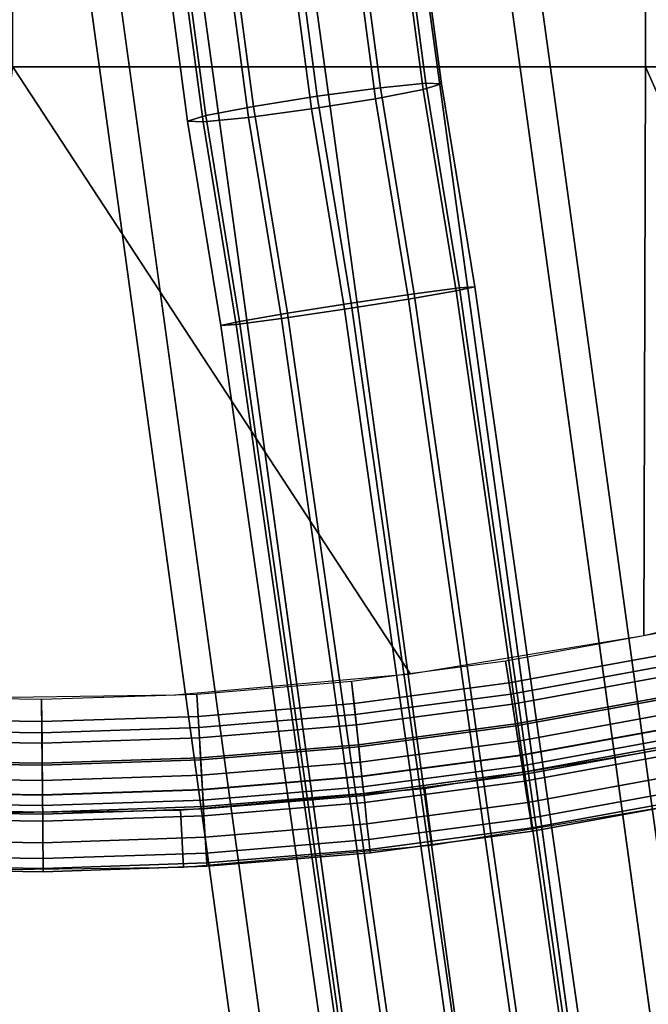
# Model space of a CAD drawing. Extents: x -43.1 to 43.1, y -41.3 to 41.3.
# Tile 390 of 656: x 0 to 0.8, y -4.2 to -3. Entities that reach past the tile are written whole.
import ezdxf

# ---------------------------------------------------------------- set-up
doc = ezdxf.new("R2010")
doc.units = 0
for name, color, linetype in [('CABLE.1', 18, 'CONTINUOUS'), ('CEILING_SUPPORT', 254, 'CONTINUOUS'), ('METAL_BASE', 254, 'CONTINUOUS')]:
    doc.layers.add(name, color=color, linetype=linetype)

msp = doc.modelspace()

# ---------------------------------------------------------------- linework, layer by layer
at = {"layer": 'CABLE.1'}
for points in [[(0.5984, -1.4572, 27.9057), (0.6529, -1.4407, 27.8489), (1.2355, -3.0861, 27.9291), (1.1816, -3.104, 27.986)], [(0.6529, -1.4407, 27.8489), (0.6737, -1.4371, 27.7714), (1.2557, -3.0806, 27.8515), (1.2355, -3.0861, 27.9291)], [(0.6737, -1.4371, 27.7714), (0.6553, -1.4475, 27.6938), (1.2365, -3.089, 27.7738), (1.2557, -3.0806, 27.8515)], [(0.6553, -1.4475, 27.6938), (0.6025, -1.4689, 27.637), (1.1833, -3.109, 27.7169), (1.2365, -3.089, 27.7738)], [(0.5249, -1.4823, 27.9265), (0.5984, -1.4572, 27.9057), (1.1816, -3.104, 27.986), (1.1082, -3.1296, 28.0068)], [(0.6025, -1.4689, 27.637), (0.5297, -1.4957, 27.6162), (1.1103, -3.1353, 27.6961), (1.1833, -3.109, 27.7169)], [(0.452, -1.5091, 27.9057), (0.5249, -1.4823, 27.9265), (1.1082, -3.1296, 28.0068), (1.0352, -3.1559, 27.986)], [(0.5297, -1.4957, 27.6162), (0.4561, -1.5207, 27.637), (1.0369, -3.1608, 27.7169), (1.1103, -3.1353, 27.6961)], [(0.3993, -1.5305, 27.8489), (0.452, -1.5091, 27.9057), (1.0352, -3.1559, 27.986), (0.982, -3.1759, 27.9291)], [(0.4561, -1.5207, 27.637), (0.4017, -1.5372, 27.6938), (0.983, -3.1788, 27.7738), (1.0369, -3.1608, 27.7169)], [(0.3809, -1.5408, 27.7714), (0.3993, -1.5305, 27.8489), (0.982, -3.1759, 27.9291), (0.9629, -3.1843, 27.8515)], [(0.4017, -1.5372, 27.6938), (0.3809, -1.5408, 27.7714), (0.9629, -3.1843, 27.8515), (0.983, -3.1788, 27.7738)], [(0.3352, -2.8472, 18.158), (0.4118, -2.8391, 18.1351), (0.4445, -3.0854, 18.1464), (0.3682, -3.0956, 18.1694)], [(0.4636, -2.8427, 17.9216), (0.4059, -2.8522, 17.8665), (0.4386, -3.0987, 17.8778), (0.496, -3.0876, 17.9329)], [(0.4118, -2.8391, 18.1351), (0.467, -2.8352, 18.0767), (0.4995, -3.0799, 18.088), (0.4445, -3.0854, 18.1464)], [(0.4859, -2.8365, 17.9986), (0.4636, -2.8427, 17.9216), (0.496, -3.0876, 17.9329), (0.5183, -3.0807, 18.0098)], [(0.467, -2.8352, 18.0767), (0.4859, -2.8365, 17.9986), (0.5183, -3.0807, 18.0098), (0.4995, -3.0799, 18.088)], [(0.2, -2.8668, 18.0842), (0.2577, -2.8574, 18.1394), (0.2909, -3.108, 18.1509), (0.2334, -3.119, 18.0958)], [(0.2577, -2.8574, 18.1394), (0.3352, -2.8472, 18.158), (0.3682, -3.0956, 18.1694), (0.2909, -3.108, 18.1509)], [(0.4059, -2.8522, 17.8665), (0.3283, -2.8623, 17.8478), (0.3613, -3.111, 17.8593), (0.4386, -3.0987, 17.8778)], [(0.1776, -2.873, 18.0072), (0.2, -2.8668, 18.0842), (0.2334, -3.119, 18.0958), (0.2111, -3.1259, 18.0189)], [(0.3283, -2.8623, 17.8478), (0.2517, -2.8704, 17.8708), (0.285, -3.1213, 17.8823), (0.3613, -3.111, 17.8593)], [(0.1965, -2.8743, 17.9291), (0.1776, -2.873, 18.0072), (0.2111, -3.1259, 18.0189), (0.23, -3.1267, 17.9407)], [(0.2517, -2.8704, 17.8708), (0.1965, -2.8743, 17.9291), (0.23, -3.1267, 17.9407), (0.285, -3.1213, 17.8823)], [(0.4445, -3.0854, 18.1464), (0.4995, -3.0799, 18.088), (0.5401, -3.3275, 18.0995), (0.4854, -3.3347, 18.158)], [(0.5183, -3.0807, 18.0098), (0.496, -3.0876, 17.9329), (0.5361, -3.3312, 17.9443), (0.5587, -3.3262, 18.0213)], [(0.4995, -3.0799, 18.088), (0.5183, -3.0807, 18.0098), (0.5587, -3.3262, 18.0213), (0.5401, -3.3275, 18.0995)], [(0.2909, -3.108, 18.1509), (0.3682, -3.0956, 18.1694), (0.4092, -3.3459, 18.1811), (0.332, -3.3581, 18.1625)], [(0.3682, -3.0956, 18.1694), (0.4445, -3.0854, 18.1464), (0.4854, -3.3347, 18.158), (0.4092, -3.3459, 18.1811)], [(0.496, -3.0876, 17.9329), (0.4386, -3.0987, 17.8778), (0.4784, -3.3411, 17.8891), (0.5361, -3.3312, 17.9443)], [(0.2334, -3.119, 18.0958), (0.2909, -3.108, 18.1509), (0.332, -3.3581, 18.1625), (0.2743, -3.3681, 18.1074)], [(0.4386, -3.0987, 17.8778), (0.3613, -3.111, 17.8593), (0.4011, -3.3533, 17.8705), (0.4784, -3.3411, 17.8891)], [(0.2111, -3.1259, 18.0189), (0.2334, -3.119, 18.0958), (0.2743, -3.3681, 18.1074), (0.2517, -3.373, 18.0303)], [(0.3613, -3.111, 17.8593), (0.285, -3.1213, 17.8823), (0.3249, -3.3645, 17.8936), (0.4011, -3.3533, 17.8705)], [(0.23, -3.1267, 17.9407), (0.2111, -3.1259, 18.0189), (0.2517, -3.373, 18.0303), (0.2702, -3.3717, 17.9521)], [(0.285, -3.1213, 17.8823), (0.23, -3.1267, 17.9407), (0.2702, -3.3717, 17.9521), (0.3249, -3.3645, 17.8936)], [(0.5361, -3.3312, 17.9443), (0.4784, -3.3411, 17.8891), (0.8509, -5.9619, 17.871), (0.9092, -5.9567, 17.9262)], [(0.4854, -3.3347, 18.158), (0.5401, -3.3275, 18.0995), (0.9143, -5.9601, 18.0814), (0.8596, -5.9679, 18.1399)], [(0.5587, -3.3262, 18.0213), (0.5361, -3.3312, 17.9443), (0.9092, -5.9567, 17.9262), (0.9324, -5.9561, 18.0032)], [(0.5401, -3.3275, 18.0995), (0.5587, -3.3262, 18.0213), (0.9324, -5.9561, 18.0032), (0.9143, -5.9601, 18.0814)], [(0.332, -3.3581, 18.1625), (0.4092, -3.3459, 18.1811), (0.7832, -5.9771, 18.1629), (0.7053, -5.9855, 18.1444)], [(0.4784, -3.3411, 17.8891), (0.4011, -3.3533, 17.8705), (0.7731, -5.9702, 17.8525), (0.8509, -5.9619, 17.871)], [(0.4092, -3.3459, 18.1811), (0.4854, -3.3347, 18.158), (0.8596, -5.9679, 18.1399), (0.7832, -5.9771, 18.1629)], [(0.2743, -3.3681, 18.1074), (0.332, -3.3581, 18.1625), (0.7053, -5.9855, 18.1444), (0.647, -5.9907, 18.0892)], [(0.4011, -3.3533, 17.8705), (0.3249, -3.3645, 17.8936), (0.6966, -5.9795, 17.8755), (0.7731, -5.9702, 17.8525)], [(0.2517, -3.373, 18.0303), (0.2743, -3.3681, 18.1074), (0.647, -5.9907, 18.0892), (0.6238, -5.9913, 18.0122)], [(0.3249, -3.3645, 17.8936), (0.2702, -3.3717, 17.9521), (0.642, -5.9872, 17.934), (0.6966, -5.9795, 17.8755)], [(0.2702, -3.3717, 17.9521), (0.2517, -3.373, 18.0303), (0.6238, -5.9913, 18.0122), (0.642, -5.9872, 17.934)]]:
    msp.add_3dface(points, dxfattribs=at)
at = {"layer": 'CEILING_SUPPORT'}
for points in [[(0, -2.2952, 101.9285), (0.7651, -2.2952, 101.9285), (0.7651, -3.0602, 101.9285), (0, -3.0602, 101.9285)], [(0, -2.2952, 101.859), (0.7651, -2.2952, 101.859), (0.7651, -3.0602, 101.859), (0, -3.0602, 101.859)], [(0.7651, -2.2952, 101.9285), (1.5301, -2.2952, 101.9285), (1.5301, -3.0602, 101.9285), (0.7651, -3.0602, 101.9285)], [(0.7651, -2.2952, 101.859), (1.5301, -2.2952, 101.859), (1.5301, -3.0602, 101.859), (0.7651, -3.0602, 101.859)], [(0.1958, -3.8202, 101.9285), (-0.0903, -3.8242, 101.9285), (0, -3.0602, 101.9285), (0.4807, -3.7949, 101.9285)], [(0.1958, -3.8202, 101.859), (-0.0903, -3.8242, 101.859), (0, -3.0602, 101.859), (0.4807, -3.7949, 101.859)], [(0.4807, -3.7949, 101.9285), (0, -3.0602, 101.9285), (0.7651, -3.0602, 101.9285), (0.763, -3.7484, 101.9285)], [(0.4807, -3.7949, 101.859), (0, -3.0602, 101.859), (0.7651, -3.0602, 101.859), (0.763, -3.7484, 101.859)], [(0.763, -3.7484, 101.9285), (0.7651, -3.0602, 101.9285), (1.0409, -3.6809, 101.9285)], [(0.763, -3.7484, 101.859), (0.7651, -3.0602, 101.859), (1.0409, -3.6809, 101.859)], [(1.3131, -3.5928, 101.9285), (1.0409, -3.6809, 101.9285), (0.7651, -3.0602, 101.9285), (1.5301, -3.0602, 101.9285)], [(1.3131, -3.5928, 101.859), (1.0409, -3.6809, 101.859), (0.7651, -3.0602, 101.859), (1.5301, -3.0602, 101.859)], [(0.6, -3.8054, 101.9312), (0.5958, -3.7786, 101.9285), (0.7805, -3.7448, 101.9285), (0.786, -3.7713, 101.9312)], [(0.6021, -3.8188, 101.863), (0.5958, -3.7786, 101.859), (0.7805, -3.7448, 101.859), (0.7888, -3.7846, 101.863)], [(0.6041, -3.8311, 101.9391), (0.6, -3.8054, 101.9312), (0.786, -3.7713, 101.9312), (0.7913, -3.7969, 101.9391)], [(0.4126, -3.8302, 101.9312), (0.4097, -3.8033, 101.9285), (0.5958, -3.7786, 101.9285), (0.6, -3.8054, 101.9312)], [(0.414, -3.8437, 101.863), (0.4097, -3.8033, 101.859), (0.5958, -3.7786, 101.859), (0.6021, -3.8188, 101.863)], [(0.6082, -3.8574, 101.8749), (0.6021, -3.8188, 101.863), (0.7888, -3.7846, 101.863), (0.7968, -3.8229, 101.8749)], [(0.6078, -3.8549, 101.952), (0.6041, -3.8311, 101.9391), (0.7913, -3.7969, 101.9391), (0.7962, -3.8204, 101.952)], [(0.2241, -3.8459, 101.9312), (0.2226, -3.8188, 101.9285), (0.4097, -3.8033, 101.9285), (0.4126, -3.8302, 101.9312)], [(0.2249, -3.8594, 101.863), (0.2226, -3.8188, 101.859), (0.4097, -3.8033, 101.859), (0.414, -3.8437, 101.863)], [(0.4154, -3.8562, 101.9391), (0.4126, -3.8302, 101.9312), (0.6, -3.8054, 101.9312), (0.6041, -3.8311, 101.9391)], [(-0.1544, -3.8629, 101.863), (-0.1528, -3.8222, 101.859), (0.0349, -3.8251, 101.859), (0.0353, -3.8658, 101.863)], [(-0.1539, -3.8493, 101.9312), (-0.1528, -3.8222, 101.9285), (0.0349, -3.8251, 101.9285), (0.0352, -3.8522, 101.9312)], [(0.0352, -3.8522, 101.9312), (0.0349, -3.8251, 101.9285), (0.2226, -3.8188, 101.9285), (0.2241, -3.8459, 101.9312)], [(0.0353, -3.8658, 101.863), (0.0349, -3.8251, 101.859), (0.2226, -3.8188, 101.859), (0.2249, -3.8594, 101.863)], [(0.4182, -3.8826, 101.8749), (0.414, -3.8437, 101.863), (0.6021, -3.8188, 101.863), (0.6082, -3.8574, 101.8749)], [(0.6111, -3.8757, 101.9693), (0.6078, -3.8549, 101.952), (0.7962, -3.8204, 101.952), (0.8005, -3.8411, 101.9693)], [(0.2257, -3.8719, 101.9391), (0.2241, -3.8459, 101.9312), (0.4126, -3.8302, 101.9312), (0.4154, -3.8562, 101.9391)], [(0.4179, -3.8801, 101.952), (0.4154, -3.8562, 101.9391), (0.6041, -3.8311, 101.9391), (0.6078, -3.8549, 101.952)], [(0.6138, -3.8931, 101.8941), (0.6082, -3.8574, 101.8749), (0.7968, -3.8229, 101.8749), (0.8041, -3.8583, 101.8941)], [(0.0354, -3.8783, 101.9391), (0.0352, -3.8522, 101.9312), (0.2241, -3.8459, 101.9312), (0.2257, -3.8719, 101.9391)], [(0.2272, -3.8985, 101.8749), (0.2249, -3.8594, 101.863), (0.414, -3.8437, 101.863), (0.4182, -3.8826, 101.8749)], [(0.6138, -3.8928, 101.9904), (0.6111, -3.8757, 101.9693), (0.8005, -3.8411, 101.9693), (0.8041, -3.858, 101.9904)], [(-0.1549, -3.8754, 101.9391), (-0.1539, -3.8493, 101.9312), (0.0352, -3.8522, 101.9312), (0.0354, -3.8783, 101.9391)], [(0.2271, -3.8959, 101.952), (0.2257, -3.8719, 101.9391), (0.4154, -3.8562, 101.9391), (0.4179, -3.8801, 101.952)], [(0.4202, -3.901, 101.9693), (0.4179, -3.8801, 101.952), (0.6078, -3.8549, 101.952), (0.6111, -3.8757, 101.9693)], [(0.4221, -3.9185, 101.8941), (0.4182, -3.8826, 101.8749), (0.6082, -3.8574, 101.8749), (0.6138, -3.8931, 101.8941)], [(0.6158, -3.9055, 102.0144), (0.6138, -3.8928, 101.9904), (0.8041, -3.858, 101.9904), (0.8067, -3.8706, 102.0144)], [(0.6188, -3.9243, 101.9201), (0.6138, -3.8931, 101.8941), (0.8041, -3.8583, 101.8941), (0.8106, -3.8892, 101.9201)], [(-0.156, -3.902, 101.8749), (-0.1544, -3.8629, 101.863), (0.0353, -3.8658, 101.863), (0.0356, -3.9049, 101.8749)], [(0.0356, -3.9049, 101.8749), (0.0353, -3.8658, 101.863), (0.2249, -3.8594, 101.863), (0.2272, -3.8985, 101.8749)], [(-0.1559, -3.8994, 101.952), (-0.1549, -3.8754, 101.9391), (0.0354, -3.8783, 101.9391), (0.0356, -3.9024, 101.952)], [(0.0356, -3.9024, 101.952), (0.0354, -3.8783, 101.9391), (0.2257, -3.8719, 101.9391), (0.2271, -3.8959, 101.952)], [(0.2283, -3.917, 101.9693), (0.2271, -3.8959, 101.952), (0.4179, -3.8801, 101.952), (0.4202, -3.901, 101.9693)], [(0.4221, -3.9182, 101.9904), (0.4202, -3.901, 101.9693), (0.6111, -3.8757, 101.9693), (0.6138, -3.8928, 101.9904)], [(0.617, -3.9133, 102.0405), (0.6158, -3.9055, 102.0144), (0.8067, -3.8706, 102.0144), (0.8083, -3.8783, 102.0405)], [(0.6175, -3.916, 102.0676), (0.617, -3.9133, 102.0405), (0.8083, -3.8783, 102.0405), (0.8089, -3.881, 102.0676)], [(0.6175, -3.916, 103.7716), (0.6175, -3.916, 102.0676), (0.8089, -3.881, 102.0676), (0.8089, -3.881, 103.7716)], [(0.2293, -3.9345, 101.8941), (0.2272, -3.8985, 101.8749), (0.4182, -3.8826, 101.8749), (0.4221, -3.9185, 101.8941)], [(0.4234, -3.931, 102.0144), (0.4221, -3.9182, 101.9904), (0.6138, -3.8928, 101.9904), (0.6158, -3.9055, 102.0144)], [(0.4255, -3.9499, 101.9201), (0.4221, -3.9185, 101.8941), (0.6138, -3.8931, 101.8941), (0.6188, -3.9243, 101.9201)], [(0.8046, -3.9528, 103.7716), (0.5069, -4.0019, 103.7716), (0.4982, -3.9329, 103.7716), (0.7907, -3.8847, 103.7716)], [(0.6228, -3.9499, 101.9517), (0.6188, -3.9243, 101.9201), (0.8106, -3.8892, 101.9201), (0.8159, -3.9146, 101.9517)], [(-0.1575, -3.938, 101.8941), (-0.156, -3.902, 101.8749), (0.0356, -3.9049, 101.8749), (0.036, -3.941, 101.8941)], [(-0.1568, -3.9205, 101.9693), (-0.1559, -3.8994, 101.952), (0.0356, -3.9024, 101.952), (0.0358, -3.9234, 101.9693)], [(0.0358, -3.9234, 101.9693), (0.0356, -3.9024, 101.952), (0.2271, -3.8959, 101.952), (0.2283, -3.917, 101.9693)], [(0.036, -3.941, 101.8941), (0.0356, -3.9049, 101.8749), (0.2272, -3.8985, 101.8749), (0.2293, -3.9345, 101.8941)], [(0.2293, -3.9342, 101.9904), (0.2283, -3.917, 101.9693), (0.4202, -3.901, 101.9693), (0.4221, -3.9182, 101.9904)], [(0.4243, -3.9389, 102.0405), (0.4234, -3.931, 102.0144), (0.6158, -3.9055, 102.0144), (0.617, -3.9133, 102.0405)], [(0.036, -3.9407, 101.9904), (0.0358, -3.9234, 101.9693), (0.2283, -3.917, 101.9693), (0.2293, -3.9342, 101.9904)], [(0.4246, -3.9416, 102.0676), (0.4243, -3.9389, 102.0405), (0.617, -3.9133, 102.0405), (0.6175, -3.916, 102.0676)], [(0.4246, -3.9416, 103.7716), (0.4246, -3.9416, 102.0676), (0.6175, -3.916, 102.0676), (0.6175, -3.916, 103.7716)], [(0.6258, -3.969, 101.9878), (0.6228, -3.9499, 101.9517), (0.8159, -3.9146, 101.9517), (0.8198, -3.9335, 101.9878)], [(-0.1574, -3.9378, 101.9904), (-0.1568, -3.9205, 101.9693), (0.0358, -3.9234, 101.9693), (0.036, -3.9407, 101.9904)], [(0.23, -3.9471, 102.0144), (0.2293, -3.9342, 101.9904), (0.4221, -3.9182, 101.9904), (0.4234, -3.931, 102.0144)], [(0.2311, -3.9661, 101.9201), (0.2293, -3.9345, 101.8941), (0.4221, -3.9185, 101.8941), (0.4255, -3.9499, 101.9201)], [(0.4282, -3.9757, 101.9517), (0.4255, -3.9499, 101.9201), (0.6188, -3.9243, 101.9201), (0.6228, -3.9499, 101.9517)], [(-0.1587, -3.9696, 101.9201), (-0.1575, -3.938, 101.8941), (0.036, -3.941, 101.8941), (0.0363, -3.9726, 101.9201)], [(-0.158, -3.9506, 102.0144), (-0.1574, -3.9378, 101.9904), (0.036, -3.9407, 101.9904), (0.0361, -3.9536, 102.0144)], [(0.0361, -3.9536, 102.0144), (0.036, -3.9407, 101.9904), (0.2293, -3.9342, 101.9904), (0.23, -3.9471, 102.0144)], [(0.0363, -3.9726, 101.9201), (0.036, -3.941, 101.8941), (0.2293, -3.9345, 101.8941), (0.2311, -3.9661, 101.9201)], [(0.2064, -4.0286, 103.7716), (0.2029, -3.9592, 103.7716), (0.4982, -3.9329, 103.7716), (0.5069, -4.0019, 103.7716)], [(0.2305, -3.955, 102.0405), (0.23, -3.9471, 102.0144), (0.4234, -3.931, 102.0144), (0.4243, -3.9389, 102.0405)], [(0.2306, -3.9576, 102.0676), (0.2305, -3.955, 102.0405), (0.4243, -3.9389, 102.0405), (0.4246, -3.9416, 102.0676)], [(0.2306, -3.9576, 103.7716), (0.2306, -3.9576, 102.0676), (0.4246, -3.9416, 102.0676), (0.4246, -3.9416, 103.7716)], [(0.6277, -3.9807, 102.0269), (0.6258, -3.969, 101.9878), (0.8198, -3.9335, 101.9878), (0.8222, -3.9451, 102.0269)], [(-0.1583, -3.9585, 102.0405), (-0.158, -3.9506, 102.0144), (0.0361, -3.9536, 102.0144), (0.0362, -3.9615, 102.0405)], [(0.0362, -3.9615, 102.0405), (0.0361, -3.9536, 102.0144), (0.23, -3.9471, 102.0144), (0.2305, -3.955, 102.0405)], [(0.2326, -3.992, 101.9517), (0.2311, -3.9661, 101.9201), (0.4255, -3.9499, 101.9201), (0.4282, -3.9757, 101.9517)], [(0.4303, -3.9949, 101.9878), (0.4282, -3.9757, 101.9517), (0.6228, -3.9499, 101.9517), (0.6258, -3.969, 101.9878)], [(0.6283, -3.9847, 102.0676), (0.6277, -3.9807, 102.0269), (0.8222, -3.9451, 102.0269), (0.823, -3.949, 102.0676)], [(0.6283, -3.9847, 103.7716), (0.6283, -3.9847, 102.0676), (0.823, -3.949, 102.0676), (0.823, -3.949, 103.7716)], [(-0.1584, -3.9612, 102.0676), (-0.1583, -3.9585, 102.0405), (0.0362, -3.9615, 102.0405), (0.0362, -3.9642, 102.0676)], [(-0.1584, -3.9612, 103.7716), (-0.1584, -3.9612, 102.0676), (0.0362, -3.9642, 102.0676), (0.0362, -3.9642, 103.7716)], [(0.2029, -3.9592, 103.7716), (0.2064, -4.0286, 103.7716), (-0.0952, -4.0328, 103.7716), (-0.0935, -3.9632, 103.7716)], [(0.0362, -3.9642, 102.0676), (0.0362, -3.9615, 102.0405), (0.2305, -3.955, 102.0405), (0.2306, -3.9576, 102.0676)], [(0.0362, -3.9642, 103.7716), (0.0362, -3.9642, 102.0676), (0.2306, -3.9576, 102.0676), (0.2306, -3.9576, 103.7716)], [(-0.1598, -3.9955, 101.9517), (-0.1587, -3.9696, 101.9201), (0.0363, -3.9726, 101.9201), (0.0365, -3.9986, 101.9517)], [(0.0365, -3.9986, 101.9517), (0.0363, -3.9726, 101.9201), (0.2311, -3.9661, 101.9201), (0.2326, -3.992, 101.9517)], [(0.2338, -4.0112, 101.9878), (0.2326, -3.992, 101.9517), (0.4282, -3.9757, 101.9517), (0.4303, -3.9949, 101.9878)], [(0.4316, -4.0067, 102.0269), (0.4303, -3.9949, 101.9878), (0.6258, -3.969, 101.9878), (0.6277, -3.9807, 102.0269)], [(0.432, -4.0107, 102.0676), (0.4316, -4.0067, 102.0269), (0.6277, -3.9807, 102.0269), (0.6283, -3.9847, 102.0676)], [(0.432, -4.0107, 103.7716), (0.432, -4.0107, 102.0676), (0.6283, -3.9847, 102.0676), (0.6283, -3.9847, 103.7716)], [(-0.1605, -4.0148, 101.9878), (-0.1598, -3.9955, 101.9517), (0.0365, -3.9986, 101.9517), (0.0367, -4.0179, 101.9878)], [(0.0367, -4.0179, 101.9878), (0.0365, -3.9986, 101.9517), (0.2326, -3.992, 101.9517), (0.2338, -4.0112, 101.9878)], [(0.2345, -4.0231, 102.0269), (0.2338, -4.0112, 101.9878), (0.4303, -3.9949, 101.9878), (0.4316, -4.0067, 102.0269)], [(0.0368, -4.0297, 102.0269), (0.0367, -4.0179, 101.9878), (0.2338, -4.0112, 101.9878), (0.2345, -4.0231, 102.0269)], [(0.2347, -4.0271, 102.0676), (0.2345, -4.0231, 102.0269), (0.4316, -4.0067, 102.0269), (0.432, -4.0107, 102.0676)], [(0.2347, -4.0271, 103.7716), (0.2347, -4.0271, 102.0676), (0.432, -4.0107, 102.0676), (0.432, -4.0107, 103.7716)], [(-0.161, -4.0267, 102.0269), (-0.1605, -4.0148, 101.9878), (0.0367, -4.0179, 101.9878), (0.0368, -4.0297, 102.0269)], [(0.0368, -4.0337, 102.0676), (0.0368, -4.0297, 102.0269), (0.2345, -4.0231, 102.0269), (0.2347, -4.0271, 102.0676)], [(-0.1612, -4.0307, 102.0676), (-0.161, -4.0267, 102.0269), (0.0368, -4.0297, 102.0269), (0.0368, -4.0337, 102.0676)], [(-0.1612, -4.0307, 103.7716), (-0.1612, -4.0307, 102.0676), (0.0368, -4.0337, 102.0676), (0.0368, -4.0337, 103.7716)], [(0.0368, -4.0337, 103.7716), (0.0368, -4.0337, 102.0676), (0.2347, -4.0271, 102.0676), (0.2347, -4.0271, 103.7716)]]:
    msp.add_3dface(points, dxfattribs=at)
at = {"layer": 'METAL_BASE'}
for points in [[(17.525, -27.7839, 39.5821), (17.4109, -27.8561, 39.5459), (0.7137, -1.4604, 39.5459), (0.8278, -1.3882, 39.5821)], [(17.4109, -27.8561, 39.0781), (17.525, -27.7839, 39.0419), (0.8278, -1.3882, 39.0419), (0.7137, -1.4604, 39.0781)], [(14.2179, -39.4216, 30.241), (14.1247, -39.4546, 30.3399), (0.6767, -1.4787, 30.3399), (0.7699, -1.4457, 30.241)], [(14.1247, -39.4546, 29.872), (14.2179, -39.4216, 29.9709), (0.7699, -1.4457, 29.9709), (0.6767, -1.4787, 29.872)], [(17.4109, -27.8561, 39.5459), (17.3273, -27.909, 39.447), (0.6301, -1.5132, 39.447), (0.7137, -1.4604, 39.5459)], [(17.3273, -27.909, 39.1769), (17.4109, -27.8561, 39.0781), (0.7137, -1.4604, 39.0781), (0.6301, -1.5132, 39.1769)], [(14.1247, -39.4546, 30.3399), (13.9974, -39.4997, 30.3761), (0.5494, -1.5238, 30.3761), (0.6767, -1.4787, 30.3399)], [(13.9974, -39.4997, 29.8358), (14.1247, -39.4546, 29.872), (0.6767, -1.4787, 29.872), (0.5494, -1.5238, 29.8358)], [(13.9974, -39.4997, 30.3761), (13.8701, -39.5447, 30.3399), (0.4221, -1.5689, 30.3399), (0.5494, -1.5238, 30.3761)], [(13.8701, -39.5447, 29.872), (13.9974, -39.4997, 29.8358), (0.5494, -1.5238, 29.8358), (0.4221, -1.5689, 29.872)], [(17.3273, -27.909, 39.447), (17.2967, -27.9283, 39.312), (0.5995, -1.5326, 39.312), (0.6301, -1.5132, 39.447)], [(17.2967, -27.9283, 39.312), (17.3273, -27.909, 39.1769), (0.6301, -1.5132, 39.1769), (0.5995, -1.5326, 39.312)], [(13.8701, -39.5447, 30.3399), (13.7769, -39.5777, 30.241), (0.3289, -1.6019, 30.241), (0.4221, -1.5689, 30.3399)], [(13.7769, -39.5777, 29.9709), (13.8701, -39.5447, 29.872), (0.4221, -1.5689, 29.872), (0.3289, -1.6019, 29.9709)], [(4.6929, -32.513, 20.312), (4.657, -32.518, 20.447), (0.4094, -1.5747, 20.447), (0.4452, -1.5697, 20.312)], [(4.657, -32.518, 20.1769), (4.6929, -32.513, 20.312), (0.4452, -1.5697, 20.312), (0.4094, -1.5747, 20.1769)], [(4.657, -32.518, 20.447), (4.5591, -32.5314, 20.5459), (0.3114, -1.5881, 20.5459), (0.4094, -1.5747, 20.447)], [(4.5591, -32.5314, 20.0781), (4.657, -32.518, 20.1769), (0.4094, -1.5747, 20.1769), (0.3114, -1.5881, 20.0781)], [(4.5591, -32.5314, 20.5459), (4.4253, -32.5498, 20.5821), (0.1776, -1.6065, 20.5821), (0.3114, -1.5881, 20.5459)], [(4.4253, -32.5498, 20.0419), (4.5591, -32.5314, 20.0781), (0.3114, -1.5881, 20.0781), (0.1776, -1.6065, 20.0419)], [(4.4253, -32.5498, 20.5821), (4.2915, -32.5681, 20.5459), (0.0438, -1.6248, 20.5459), (0.1776, -1.6065, 20.5821)], [(4.2915, -32.5681, 20.0781), (4.4253, -32.5498, 20.0419), (0.1776, -1.6065, 20.0419), (0.0438, -1.6248, 20.0781)], [(13.7769, -39.5777, 30.241), (13.7428, -39.5898, 30.106), (0.2948, -1.6139, 30.106), (0.3289, -1.6019, 30.241)], [(13.7428, -39.5898, 30.106), (13.7769, -39.5777, 29.9709), (0.3289, -1.6019, 29.9709), (0.2948, -1.6139, 30.106)], [(4.2915, -32.5681, 20.5459), (4.1935, -32.5816, 20.447), (-0.0541, -1.6383, 20.447), (0.0438, -1.6248, 20.5459)], [(4.1935, -32.5816, 20.1769), (4.2915, -32.5681, 20.0781), (0.0438, -1.6248, 20.0781), (-0.0541, -1.6383, 20.1769)], [(4.1935, -32.5816, 20.447), (4.1577, -32.5865, 20.312), (-0.09, -1.6432, 20.312), (-0.0541, -1.6383, 20.447)], [(4.1577, -32.5865, 20.312), (4.1935, -32.5816, 20.1769), (-0.0541, -1.6383, 20.1769), (-0.09, -1.6432, 20.312)]]:
    msp.add_3dface(points, dxfattribs=at)

doc.saveas('drawing.dxf')
